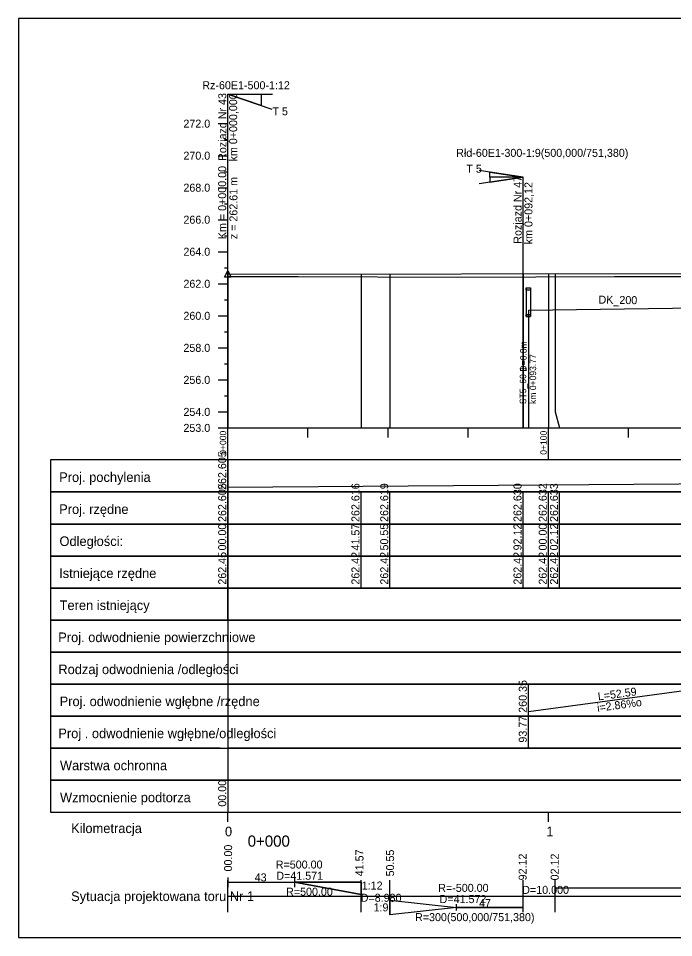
# Model space of a CAD drawing. Extents: x 6445630 to 6518227, y 5499240 to 5511716.
# Drawn here: x 6452265.9 to 6452470.3, y 5504866.4 to 5505153.4 of the extents above; entities that cross this region are included whole.
import ezdxf

# ---------------------------------------------------------------- set-up
doc = ezdxf.new("R2010")
doc.units = 0
for name, color, linetype in [('TOR_PROF-drenaze', 7, 'Continuous'), ('TOR_PROF-drenokolektory', 7, 'Continuous'), ('TOR_PROF-opisy glowne', 7, 'Continuous'), ('TOR_PROF-opisy pomocnicze', 7, 'Continuous'), ('TOR_PROF-rozjazdy', 7, 'Continuous'), ('TOR_PROF-studnie i osadniki', 7, 'Continuous'), ('TOR_PROF-tabelka-geometria T1', 7, 'Continuous'), ('TOR_PROF-tabelka-kilometracja', 7, 'Continuous'), ('TOR_PROF-tabelka-odleglosci T1', 7, 'Continuous'), ('TOR_PROF-tabelka-pochylenia proj T1', 7, 'Continuous'), ('TOR_PROF-tabelka-rodzaj rowu T1', 7, 'Continuous'), ('TOR_PROF-tabelka-rodzaj rurociagow T1', 7, 'Continuous'), ('TOR_PROF-tabelka-rowyT1', 7, 'Continuous'), ('TOR_PROF-tabelka-rurociagi T1', 7, 'Continuous'), ('TOR_PROF-tabelka-rzedne istn T1', 7, 'Continuous'), ('TOR_PROF-tabelka-rzedne proj T1', 7, 'Continuous'), ('TOR_PROF-tabelka-teren istniejacy T1', 7, 'Continuous'), ('TOR_PROF-tabelka-warstwa ochronna T1', 7, 'Continuous'), ('TOR_PROF-tor istniejacy T1', 7, 'Continuous'), ('TOR_PROF-tor projektowany', 7, 'Continuous'), ('TOR_PROF-uklad odniesienia', 7, 'Continuous'), ('TOR_PROF-warstwa ochronna', 7, 'Continuous'), ('TOR_RAMKI-MASKA WYCIECIA', 7, 'Continuous')]:
    doc.layers.add(name, color=color, linetype=linetype)

msp = doc.modelspace()

# ---------------------------------------------------------------- linework, layer by layer
at = {"layer": 'TOR_PROF-drenokolektory'}
for points in [[(6452424.98, 5505062.32), (6452477.48, 5505063.07)], [(6452424.98, 5505062.32), (6452424.98, 5505030.57), (6452424.98, 5505025.57), (6452424.98, 5505025.57)], [(6452424.98, 5505062.32), (6452424.98, 5505030.57), (6452424.98, 5505025.57), (6452424.98, 5505025.57)], [(6452424.98, 5505062.32), (6452424.98, 5505030.57), (6452424.98, 5505025.57), (6452424.98, 5505025.57)]]:
    msp.add_lwpolyline(points, dxfattribs=at)
at = {"layer": 'TOR_PROF-opisy pomocnicze'}
msp.add_line((6452331.21, 5505073.6), (6452331.21, 5505093.6), dxfattribs=at)
msp.add_lwpolyline([(6452331.21, 5505074.6), (6452332.21, 5505072.6), (6452330.21, 5505072.6)], close=True, dxfattribs=at)
at = {"layer": 'TOR_PROF-rozjazdy'}
for p, q in [((6452331.21, 5505025.57), (6452331.21, 5505129.72)), ((6452331.21, 5505129.72), (6452345.13, 5505129.72)), ((6452331.21, 5505129.72), (6452345.13, 5505129.72)), ((6452331.21, 5505129.72), (6452345.13, 5505129.72)), ((6452331.21, 5505129.72), (6452345.13, 5505129.72)), ((6452331.21, 5505129.72), (6452344.99, 5505125.14)), ((6452423.33, 5505103.86), (6452409.58, 5505105.97)), ((6452423.33, 5505103.86), (6452409.58, 5505101.75)), ((6452423.33, 5505025.57), (6452423.33, 5505103.86)), ((6452331.19, 5504885.2), (6452331.19, 5504882.23)), ((6452351.99, 5504885.2), (6452351.99, 5504882.23)), ((6452372.78, 5504883.72), (6452351.99, 5504883.72)), ((6452381.76, 5504878.17), (6452402.55, 5504875.86)), ((6452381.76, 5504878.17), (6452381.76, 5504875.86)), ((6452381.76, 5504875.86), (6452381.76, 5504873.55)), ((6452402.55, 5504874.86), (6452402.55, 5504876.86)), ((6452423.34, 5504875.86), (6452402.55, 5504875.86)), ((6452423.34, 5504874.86), (6452423.34, 5504876.86))]:
    msp.add_line(p, q, dxfattribs=at)
for points in [[(6452331.21, 5505129.72), (6452341.61, 5505129.72), (6452341.61, 5505126.26), (6452331.21, 5505129.72)], [(6452423.33, 5505103.86), (6452412.94, 5505103.86), (6452412.94, 5505105.42), (6452423.33, 5505103.86)], [(6452423.33, 5505103.86), (6452412.94, 5505103.86), (6452412.94, 5505102.31), (6452423.33, 5505103.86)], [(6452331.19, 5504883.71), (6452351.99, 5504883.72), (6452372.78, 5504883.72), (6452372.78, 5504879.92), (6452351.99, 5504883.72)], [(6452351.99, 5504883.72), (6452372.78, 5504879.92), (6452372.78, 5504883.72)], [(6452402.55, 5504875.86), (6452381.76, 5504873.55), (6452381.76, 5504878.17)]]:
    msp.add_lwpolyline(points, dxfattribs=at)
at = {"layer": 'TOR_PROF-studnie i osadniki'}
for p, q in [((6452424.33, 5505069.32), (6452424.33, 5505060.32)), ((6452424.33, 5505069.32), (6452425.63, 5505069.32)), ((6452425.63, 5505069.32), (6452425.63, 5505060.32)), ((6452424.33, 5505060.32), (6452425.63, 5505060.32))]:
    msp.add_line(p, q, dxfattribs=at)
for points in [[(6452424.33, 5505069.32), (6452425.63, 5505069.32), (6452425.63, 5505068.62), (6452424.33, 5505068.62)], [(6452424.33, 5505061.02), (6452425.63, 5505061.02), (6452425.63, 5505060.32), (6452424.33, 5505060.32)]]:
    msp.add_lwpolyline(points, close=True, dxfattribs=at)
at = {"layer": 'TOR_PROF-tabelka-geometria T1'}
for points in [[(6452331.21, 5504874.34), (6452331.21, 5504884.34)], [(6452372.78, 5504874.34), (6452372.78, 5504884.34)], [(6452381.76, 5504874.34), (6452381.76, 5504884.34)], [(6452381.76, 5504874.32), (6452381.76, 5504884.32)], [(6452423.34, 5504874.34), (6452423.34, 5504884.34)], [(6452433.34, 5504874.34), (6452433.34, 5504884.34)], [(6452331.19, 5504883.71), (6452372.78, 5504883.72), (6452372.78, 5504879.34), (6452381.76, 5504879.34), (6452381.76, 5504878.17), (6452402.55, 5504875.86), (6452423.33, 5504875.86), (6452423.34, 5504879.34), (6452433.34, 5504879.34), (6452433.34, 5504882), (6452551.03, 5504882), (6452551.03, 5504879.34), (6452609.55, 5504879.34), (6452609.55, 5504876.67), (6452697.82, 5504876.67)], [(6452331.21, 5504879.34), (6454031.21, 5504879.34)]]:
    msp.add_lwpolyline(points, dxfattribs=at)
at = {"layer": 'TOR_PROF-tabelka-kilometracja'}
for points in [[(6452331.21, 5504902.57), (6452331.21, 5504905.57)], [(6452331.21, 5504902.57), (6452331.21, 5504905.57)], [(6452431.21, 5504902.57), (6452431.21, 5504905.57)]]:
    msp.add_lwpolyline(points, dxfattribs=at)
at = {"layer": 'TOR_PROF-tabelka-odleglosci T1'}
for points in [[(6452331.21, 5504995.57), (6452275.88, 5504995.57), (6452275.88, 5504985.57), (6452331.21, 5504985.57)], [(6452331.21, 5504985.57), (6452331.21, 5504995.57)], [(6452372.78, 5504985.57), (6452372.78, 5504995.57)], [(6452381.76, 5504985.57), (6452381.76, 5504995.57)], [(6452423.34, 5504985.57), (6452423.34, 5504995.57)], [(6452431.21, 5504985.57), (6452431.21, 5504995.57)], [(6452434.71, 5504985.57), (6452434.71, 5504995.57)]]:
    msp.add_lwpolyline(points, dxfattribs=at)
msp.add_lwpolyline([(6452331.21, 5504985.57), (6454031.21, 5504985.57), (6454031.21, 5504995.57), (6452331.21, 5504995.57)], close=True, dxfattribs=at)
at = {"layer": 'TOR_PROF-tabelka-pochylenia proj T1'}
for points in [[(6452331.21, 5505015.57), (6452275.88, 5505015.57), (6452275.88, 5505005.57), (6452331.21, 5505005.57)], [(6452331.21, 5505005.57), (6452331.21, 5505015.57)], [(6452331.21, 5505007.07), (6453274.21, 5505014.07)]]:
    msp.add_lwpolyline(points, dxfattribs=at)
msp.add_lwpolyline([(6452331.21, 5505005.57), (6454031.21, 5505005.57), (6454031.21, 5505015.57), (6452331.21, 5505015.57)], close=True, dxfattribs=at)
at = {"layer": 'TOR_PROF-tabelka-rodzaj rowu T1'}
for points in [[(6452331.21, 5504955.57), (6452275.88, 5504955.57), (6452275.88, 5504945.57), (6452331.21, 5504945.57)], [(6452331.21, 5504935.57), (6452275.88, 5504935.57), (6452275.88, 5504925.57), (6452331.21, 5504925.57)], [(6452424.98, 5504925.57), (6452424.98, 5504935.57)]]:
    msp.add_lwpolyline(points, dxfattribs=at)
for points in [[(6452331.21, 5504945.57), (6454031.21, 5504945.57), (6454031.21, 5504955.57), (6452331.21, 5504955.57)], [(6452331.21, 5504925.57), (6454031.21, 5504925.57), (6454031.21, 5504935.57), (6452331.21, 5504935.57)]]:
    msp.add_lwpolyline(points, close=True, dxfattribs=at)
at = {"layer": 'TOR_PROF-tabelka-rowyT1'}
msp.add_lwpolyline([(6452331.21, 5504965.57), (6452275.88, 5504965.57), (6452275.88, 5504955.57), (6452331.21, 5504955.57)], dxfattribs=at)
msp.add_lwpolyline([(6452331.21, 5504955.57), (6454031.21, 5504955.57), (6454031.21, 5504965.57), (6452331.21, 5504965.57)], close=True, dxfattribs=at)
at = {"layer": 'TOR_PROF-tabelka-rurociagi T1'}
for points in [[(6452331.21, 5504945.57), (6452275.88, 5504945.57), (6452275.88, 5504935.57), (6452331.21, 5504935.57)], [(6452424.98, 5504935.57), (6452424.98, 5504945.57)], [(6452424.98, 5504937.07), (6452477.48, 5504944.07)]]:
    msp.add_lwpolyline(points, dxfattribs=at)
msp.add_lwpolyline([(6452331.21, 5504935.57), (6454031.21, 5504935.57), (6454031.21, 5504945.57), (6452331.21, 5504945.57)], close=True, dxfattribs=at)
at = {"layer": 'TOR_PROF-tabelka-rzedne istn T1'}
for points in [[(6452331.21, 5504985.57), (6452275.88, 5504985.57), (6452275.88, 5504975.57), (6452331.21, 5504975.57)], [(6452331.21, 5504975.57), (6452331.21, 5504985.57)], [(6452372.78, 5504975.57), (6452372.78, 5504985.57)], [(6452381.76, 5504975.57), (6452381.76, 5504985.57)], [(6452423.34, 5504975.57), (6452423.34, 5504985.57)], [(6452431.21, 5504975.57), (6452431.21, 5504985.57)], [(6452434.71, 5504975.57), (6452434.71, 5504985.57)]]:
    msp.add_lwpolyline(points, dxfattribs=at)
msp.add_lwpolyline([(6452331.21, 5504975.57), (6454031.21, 5504975.57), (6454031.21, 5504985.57), (6452331.21, 5504985.57)], close=True, dxfattribs=at)
at = {"layer": 'TOR_PROF-tabelka-rzedne proj T1'}
for points in [[(6452331.21, 5505005.57), (6452275.88, 5505005.57), (6452275.88, 5504995.57), (6452331.21, 5504995.57)], [(6452331.21, 5504995.57), (6452331.21, 5505005.57)], [(6452372.78, 5504995.57), (6452372.78, 5505005.57)], [(6452381.76, 5504995.57), (6452381.76, 5505005.57)], [(6452423.34, 5504995.57), (6452423.34, 5505005.57)], [(6452431.21, 5504995.57), (6452431.21, 5505005.57)], [(6452434.71, 5504995.57), (6452434.71, 5505005.57)]]:
    msp.add_lwpolyline(points, dxfattribs=at)
msp.add_lwpolyline([(6452331.21, 5504995.57), (6454031.21, 5504995.57), (6454031.21, 5505005.57), (6452331.21, 5505005.57)], close=True, dxfattribs=at)
at = {"layer": 'TOR_PROF-tabelka-teren istniejacy T1'}
for points in [[(6452331.21, 5504975.57), (6452275.88, 5504975.57), (6452275.88, 5504965.57), (6452331.21, 5504965.57)], [(6452331.21, 5504965.57), (6452331.21, 5504975.57)]]:
    msp.add_lwpolyline(points, dxfattribs=at)
msp.add_lwpolyline([(6452331.21, 5504965.57), (6454031.21, 5504965.57), (6454031.21, 5504975.57), (6452331.21, 5504975.57)], close=True, dxfattribs=at)
at = {"layer": 'TOR_PROF-tabelka-warstwa ochronna T1'}
msp.add_lwpolyline([(6452328.87, 5504925.57), (6452275.88, 5504925.57), (6452275.88, 5504915.57), (6452331.21, 5504915.57)], dxfattribs=at)
msp.add_lwpolyline([(6452331.21, 5504915.57), (6454031.21, 5504915.57), (6454031.21, 5504925.57), (6452331.21, 5504925.57)], close=True, dxfattribs=at)
at = {"layer": 'TOR_PROF-tor istniejacy T1'}
msp.add_lwpolyline([(6452706.3, 5505072.77), (6452657.09, 5505073.22), (6452604.52, 5505073.42), (6452568.66, 5505073.42), (6452535.49, 5505072.82), (6452503.12, 5505072.72), (6452451.84, 5505072.77), (6452402.75, 5505072.57), (6452353.17, 5505072.77), (6452332.51, 5505072.79), (6452332.5, 5505072.79), (6452331.21, 5505072.8)], dxfattribs=at)
at = {"layer": 'TOR_PROF-tor projektowany'}
msp.add_line((6452331.21, 5505073.6), (6453274.21, 5505074.87), dxfattribs=at)
for points in [[(6452331.21, 5505073.6), (6452331.21, 5505030.57), (6452331.21, 5505025.57), (6452331.21, 5505025.57)], [(6452331.21, 5505073.6), (6452331.21, 5505030.57), (6452331.21, 5505025.57), (6452331.21, 5505025.57)], [(6452331.21, 5505073.6), (6452331.21, 5505030.57), (6452331.21, 5505025.57), (6452331.21, 5505025.57)], [(6452331.21, 5505073.6), (6452331.21, 5505030.57), (6452331.21, 5505025.57), (6452331.21, 5505025.57)], [(6452372.78, 5505073.65), (6452372.78, 5505030.57), (6452372.78, 5505025.57), (6452372.78, 5505025.57)], [(6452372.78, 5505073.65), (6452372.78, 5505030.57), (6452372.78, 5505025.57), (6452372.78, 5505025.57)], [(6452381.76, 5505073.66), (6452381.76, 5505030.57), (6452381.76, 5505025.57), (6452381.76, 5505025.57)], [(6452381.76, 5505073.66), (6452381.76, 5505030.57), (6452381.76, 5505025.57), (6452381.76, 5505025.57)], [(6452423.34, 5505073.72), (6452423.34, 5505030.57), (6452423.34, 5505025.57), (6452423.34, 5505025.57)], [(6452423.34, 5505073.72), (6452423.34, 5505030.57), (6452423.34, 5505025.57), (6452423.34, 5505025.57)], [(6452431.21, 5505073.73), (6452431.21, 5505030.57), (6452431.21, 5505025.57), (6452431.21, 5505025.57)], [(6452431.21, 5505073.73), (6452431.21, 5505030.57), (6452431.21, 5505025.57), (6452431.21, 5505025.57)], [(6452433.34, 5505073.73), (6452433.34, 5505030.57), (6452434.71, 5505025.57), (6452434.71, 5505025.57)], [(6452433.34, 5505073.73), (6452433.34, 5505030.57), (6452434.71, 5505025.57), (6452434.71, 5505025.57)]]:
    msp.add_lwpolyline(points, dxfattribs=at)
at = {"layer": 'TOR_PROF-uklad odniesienia'}
for p, q in [((6452328.21, 5505120.57), (6452331.21, 5505120.57)), ((6452328.21, 5505120.57), (6452331.21, 5505120.57)), ((6452331.21, 5505025.57), (6452331.21, 5505120.57)), ((6452330.21, 5505115.57), (6452331.21, 5505115.57)), ((6452328.21, 5505110.57), (6452331.21, 5505110.57)), ((6452330.21, 5505105.57), (6452331.21, 5505105.57)), ((6452328.21, 5505100.57), (6452331.21, 5505100.57)), ((6452330.21, 5505095.57), (6452331.21, 5505095.57)), ((6452328.21, 5505090.57), (6452331.21, 5505090.57)), ((6452330.21, 5505085.57), (6452331.21, 5505085.57)), ((6452328.21, 5505080.57), (6452331.21, 5505080.57)), ((6452330.21, 5505075.57), (6452331.21, 5505075.57)), ((6452328.21, 5505070.57), (6452331.21, 5505070.57)), ((6452330.21, 5505065.57), (6452331.21, 5505065.57)), ((6452328.21, 5505060.57), (6452331.21, 5505060.57)), ((6452330.21, 5505055.57), (6452331.21, 5505055.57)), ((6452328.21, 5505050.57), (6452331.21, 5505050.57)), ((6452330.21, 5505045.57), (6452331.21, 5505045.57)), ((6452328.21, 5505040.57), (6452331.21, 5505040.57)), ((6452330.21, 5505035.57), (6452331.21, 5505035.57)), ((6452328.21, 5505030.57), (6452331.21, 5505030.57)), ((6452328.21, 5505025.57), (6452331.21, 5505025.57)), ((6452331.21, 5505025.57), (6454031.21, 5505025.57)), ((6452331.21, 5505015.57), (6452331.21, 5505025.57)), ((6452356.21, 5505022.57), (6452356.21, 5505025.57)), ((6452381.21, 5505022.57), (6452381.21, 5505025.57)), ((6452406.21, 5505022.57), (6452406.21, 5505025.57)), ((6452431.21, 5505015.57), (6452431.21, 5505025.57)), ((6452456.21, 5505022.57), (6452456.21, 5505025.57))]:
    msp.add_line(p, q, dxfattribs=at)
at = {"layer": 'TOR_PROF-warstwa ochronna'}
msp.add_lwpolyline([(6452331.21, 5504915.57), (6452275.88, 5504915.57), (6452275.88, 5504905.57), (6452331.21, 5504905.57)], dxfattribs=at)
msp.add_lwpolyline([(6452331.21, 5504905.57), (6454031.21, 5504905.57), (6454031.21, 5504915.57), (6452331.21, 5504915.57)], close=True, dxfattribs=at)
at = {"layer": 'TOR_RAMKI-MASKA WYCIECIA'}
msp.add_lwpolyline([(6452265.88, 5504866.43), (6454055.88, 5504866.43), (6454055.88, 5505153.43), (6452265.88, 5505153.43)], close=True, dxfattribs=at)

# ---------------------------------------------------------------- texts
at = {"layer": 'TOR_PROF-drenaze'}
msp.add_text('DK_200 ', height=2.5, rotation=359.1539, dxfattribs=at).set_placement((6452446.85, 5505064.37))
at = {"layer": 'TOR_PROF-opisy glowne'}
for s, p in [('D=0.8m', (6452424.41, 5505043.17)), ('km 0+093.77', (6452427.4, 5505033.04)), ('ST5_60-1', (6452424.29, 5505032.99))]:
    msp.add_text(s, height=2, rotation=90, dxfattribs=at).set_placement(p)
at = {"layer": 'TOR_PROF-opisy pomocnicze'}
for s, p in [('Km = 0+000.00', (6452330.71, 5505084.5)), ('z = 262.61 m', (6452334.21, 5505084.5)), ('00.00', (6452332.55, 5504887.09)), ('41.57', (6452373.54, 5504885.59)), ('50.55', (6452383.08, 5504885.53)), ('92.12', (6452424.44, 5504884.3)), ('02.12', (6452434.44, 5504884.3))]:
    msp.add_text(s, height=2.5, rotation=90, dxfattribs=at).set_placement(p)
at = {"layer": 'TOR_PROF-rozjazdy'}
for s, p in [('Rz-60E1-500-1:12', (6452323.25, 5505131.31)), ('T 5', (6452345.13, 5505123.17)), ('Rłd-60E1-300-1:9(500,000/751,380)', (6452402.46, 5505110.2)), ('T 5', (6452405.62, 5505105.26)), ('43', (6452339.59, 5504883.99)), ('1:12', (6452372.99, 5504881.45)), ('R=500.00', (6452349.39, 5504879.52)), ('47', (6452409.6, 5504875.96)), ('1:9', (6452376.67, 5504874.62)), ('R=300(500,000/751,380)', (6452389.62, 5504871.57))]:
    msp.add_text(s, height=2.5, dxfattribs=at).set_placement(p)
for s, p in [('Rozjazd Nr 43', (6452330.75, 5505108.93)), ('km 0+000,000', (6452334.13, 5505108.77)), ('Rozjazd Nr 47', (6452422.87, 5505083.08)), ('km 0+092,12', (6452426.25, 5505082.91))]:
    msp.add_text(s, height=2.5, rotation=90, dxfattribs=at).set_placement(p)
at = {"layer": 'TOR_PROF-tabelka-geometria T1'}
for s, height, p in [('R=500.00', 2.5, (6452346.17, 5504888)), ('D=41.571', 2.5, (6452346.34, 5504884.5)), (' Sytuacja projektowana toru Nr 1 ', 3, (6452281.21, 5504877.84)), ('R=-500.00', 2.5, (6452396.86, 5504880.71)), ('D=10.000', 2.5, (6452423.06, 5504880.09)), ('D=8.980', 2.5, (6452372.67, 5504877.62)), ('D=41.572', 2.5, (6452397.28, 5504877.21))]:
    msp.add_text(s, height=height, dxfattribs=at).set_placement(p)
at = {"layer": 'TOR_PROF-tabelka-kilometracja'}
for s, p in [(' Kilometracja ', (6452281.21, 5504899.07)), ('0', (6452330.32, 5504898.07)), ('1', (6452430.56, 5504898.07))]:
    msp.add_text(s, height=3, dxfattribs=at).set_placement(p)
msp.add_text('0+000', height=3.5, rotation=360, dxfattribs=at).set_placement((6452337.42, 5504894.82))
at = {"layer": 'TOR_PROF-tabelka-odleglosci T1'}
for s, p in [('00.00', (6452330.71, 5504987.31)), ('41.57', (6452372.28, 5504987.31)), ('50.55', (6452381.26, 5504987.3)), ('92.12', (6452422.84, 5504987.33)), ('00.00', (6452430.71, 5504987.31)), ('02.12', (6452434.21, 5504987.33))]:
    msp.add_text(s, height=2.5, rotation=90, dxfattribs=at).set_placement(p)
msp.add_text(' Odległości: ', height=3, dxfattribs=at).set_placement((6452277.58, 5504988.7))
at = {"layer": 'TOR_PROF-tabelka-pochylenia proj T1'}
msp.add_text('262.605', height=2.5, rotation=90, dxfattribs=at).set_placement((6452330.71, 5505006.2))
msp.add_text(' Proj. pochylenia ', height=3, dxfattribs=at).set_placement((6452277.48, 5505008.7))
at = {"layer": 'TOR_PROF-tabelka-rodzaj rowu T1'}
msp.add_text('Rodzaj odwodnienia /odległości', height=3, dxfattribs=at).set_placement((6452278.34, 5504948.7))
at = {"layer": 'TOR_PROF-tabelka-rodzaj rurociagow T1'}
msp.add_text('93.77', height=2.5, rotation=90, dxfattribs=at).set_placement((6452424.48, 5504927.32))
msp.add_text('Proj . odwodnienie wgłębne/odległości', height=3, dxfattribs=at).set_placement((6452278.33, 5504928.7))
at = {"layer": 'TOR_PROF-tabelka-rowyT1'}
msp.add_text('Proj. odwodnienie powierzchniowe ', height=3, dxfattribs=at).set_placement((6452278.3, 5504958.7))
at = {"layer": 'TOR_PROF-tabelka-rurociagi T1'}
for s, rotation, p in [('260.35', 90, (6452424.48, 5504936.63)), ('L=52.59', 7.5944, (6452446.81, 5504940.48)), ('i=2.86%o', 7.5944, (6452446.58, 5504936.92))]:
    msp.add_text(s, height=2.5, rotation=rotation, dxfattribs=at).set_placement(p)
msp.add_text(' Proj. odwodnienie wgłębne /rzędne  ', height=3, dxfattribs=at).set_placement((6452277.62, 5504938.7))
at = {"layer": 'TOR_PROF-tabelka-rzedne istn T1'}
for s, p in [('262.45', (6452330.71, 5504976.63)), ('262.42', (6452372.28, 5504976.64)), ('262.42', (6452381.26, 5504976.64)), ('262.42', (6452422.84, 5504976.64)), ('262.42', (6452430.71, 5504976.64)), ('262.42', (6452434.21, 5504976.64))]:
    msp.add_text(s, height=2.5, rotation=90, dxfattribs=at).set_placement(p)
msp.add_text(' Istniejące rzędne ', height=3, dxfattribs=at).set_placement((6452277.48, 5504978.7))
at = {"layer": 'TOR_PROF-tabelka-rzedne proj T1'}
for s, p in [('262.605', (6452330.71, 5504996.2)), ('262.616', (6452372.28, 5504996.2)), ('262.619', (6452381.26, 5504996.21)), ('262.630', (6452422.84, 5504996.21)), ('262.632', (6452430.71, 5504996.21)), ('262.633', (6452434.21, 5504996.2))]:
    msp.add_text(s, height=2.5, rotation=90, dxfattribs=at).set_placement(p)
msp.add_text(' Proj. rzędne ', height=3, dxfattribs=at).set_placement((6452277.48, 5504998.7))
at = {"layer": 'TOR_PROF-tabelka-teren istniejacy T1'}
msp.add_text(' Teren istniejący', height=3, dxfattribs=at).set_placement((6452277.62, 5504968.7))
at = {"layer": 'TOR_PROF-tabelka-warstwa ochronna T1'}
msp.add_text(' Warstwa ochronna ', height=3, dxfattribs=at).set_placement((6452277.72, 5504918.7))
at = {"layer": 'TOR_PROF-uklad odniesienia'}
for s, height, p in [('272.0', 2.5, (6452317.36, 5505119.32)), ('272.0', 2.5, (6452317.36, 5505119.32)), ('270.0', 2.5, (6452317.36, 5505109.32)), ('268.0', 2.5, (6452317.36, 5505099.32)), ('266.0', 2.5, (6452317.36, 5505089.32)), ('264.0', 2.5, (6452317.36, 5505079.32)), ('262.0', 2.5, (6452317.36, 5505069.32)), ('260.0', 2.5, (6452317.36, 5505059.32)), ('258.0', 2.5, (6452317.36, 5505049.32)), ('256.0', 2.5, (6452317.36, 5505039.32)), ('254.0', 2.5, (6452317.36, 5505029.32)), ('253.0', 2.5, (6452317.36, 5505024.32)), ('-', 0.0001, (6452331.21, 5505025.57))]:
    msp.add_text(s, height=height, dxfattribs=at).set_placement(p)
for s, p in [('0+000', (6452330.71, 5505017.18)), ('0+100', (6452430.71, 5505017.18))]:
    msp.add_text(s, height=2, rotation=90, dxfattribs=at).set_placement(p)
at = {"layer": 'TOR_PROF-warstwa ochronna'}
msp.add_text('00.00', height=2.5, rotation=90, dxfattribs=at).set_placement((6452330.71, 5504907.32))
msp.add_text(' Wzmocnienie podtorza', height=3, dxfattribs=at).set_placement((6452277.74, 5504908.7))

doc.saveas('drawing.dxf')
